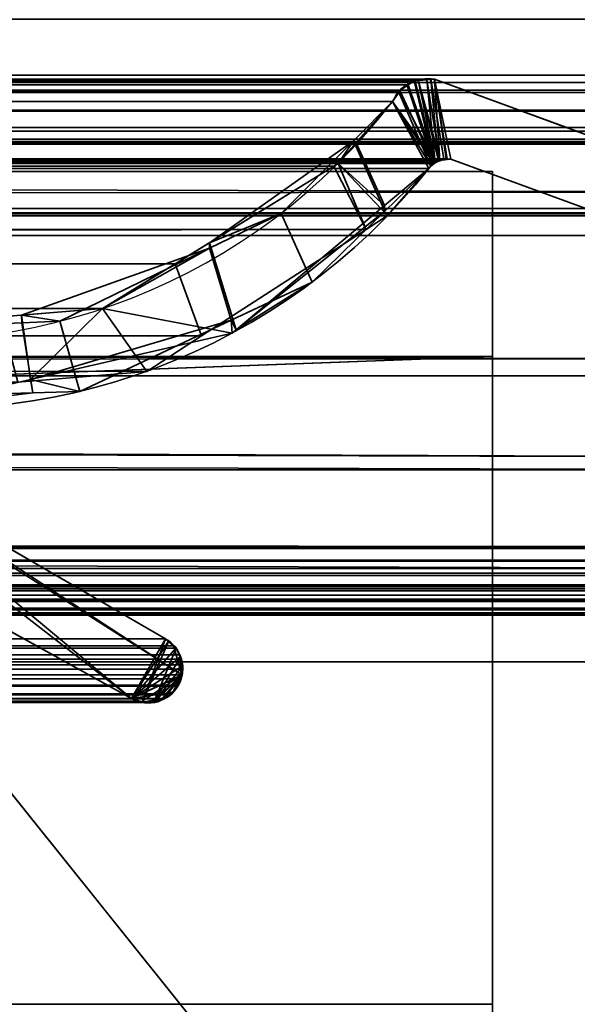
# Model space of a CAD drawing. Header units: millimetres. Extents: x -508 to 6708, y -110 to 248.
# Tile 392 of 656: x 304 to 310, y -9 to 2. Entities that reach past the tile are written whole.
import ezdxf

# ---------------------------------------------------------------- set-up
doc = ezdxf.new("R2010")
doc.units = ezdxf.units.MM
doc.layers.add('151', color=7, linetype='Continuous', true_color=0xffffff)

# ---------------------------------------------------------------- blocks, each defined once
blk = doc.blocks.new('UG_SURFACE_001')
at = {"layer": '151', "color": 252, "linetype": 'Continuous', "lineweight": 35}
for points in [[(507.5, -5.3, 2215.25), (507.5, 229.4, 2215.25), (-507.5, 229.4, 2215.25), (-507.5, -5.3, 2215.25)], [(-357.5, -5.3, 2065.25), (-357.5, 229.4, 2065.25), (357.5, 229.4, 2065.25), (357.5, -5.3, 2065.25)], [(507.5, -5.3, 2215.25), (-507.5, -5.3, 2215.25), (-357.5, -5.3, 2065.25), (357.5, -5.3, 2065.25)]]:
    blk.add_3dface(points, dxfattribs=at)
blk = doc.blocks.new('UG_SURFACE_009')
at = {"layer": '151', "color": 252, "linetype": 'Continuous', "lineweight": 35}
for points in [[(-309, 0, 2), (309, 0, 2), (309, -2), (-309, -2)], [(-309, 0, 2), (-309, 0, 2017), (309, 0, 2017), (309, 0, 2)], [(-309, -26, 2017), (309, -26, 2017), (309, 0, 2017), (-309, 0, 2017)], [(309, 0, 2), (309, 0, 2017), (309, -9, 30.5)], [(309, 0, 2017), (309, -26, 2017), (309, -26), (309, -22.5, 30.5)], [(309, -22.5, 30.5), (309, -9, 30.5), (309, 0, 2017)], [(309, -9, 30.5), (309, -9), (309, -2), (309, 0, 2)], [(-309, -2), (309, -2), (282, -3), (-282, -3)], [(309, -2), (309, -9), (282, -9), (282, -3)], [(282, -9), (309, -9), (309, -9, 30.5), (282, -9, 30.5)], [(282, -9, 30.5), (309, -9, 30.5), (309, -22.5, 30.5), (282, -22.5, 30.5)]]:
    blk.add_3dface(points, dxfattribs=at)
blk = doc.blocks.new('UG_SURFACE_205')
at = {"layer": '151', "color": 252, "linetype": 'Continuous', "lineweight": 35}
for points in [[(-314.5, -22.22, 2021.75), (314.5, -22.22, 2021.75), (314.5, 61.62, 2021.75), (-314.5, 61.62, 2021.75)], [(-313, -22.22, 2020.25), (-313, 61.62, 2020.25), (313, 61.62, 2020.25), (313, -22.22, 2020.25)], [(-368, -5.3, 2075.25), (368, -5.3, 2075.25), (366.5, -5.3, 2073.75), (-366.5, -5.3, 2073.75)], [(-368, -5.3, 2075.25), (-368, -22.22, 2075.25), (368, -22.22, 2075.25), (368, -5.3, 2075.25)], [(-366.5, -5.3, 2073.75), (366.5, -5.3, 2073.75), (366.5, -22.22, 2073.75), (-366.5, -22.22, 2073.75)]]:
    blk.add_3dface(points, dxfattribs=at)
blk = doc.blocks.new('UG_SURFACE_208')
at = {"layer": '151', "color": 7, "linetype": 'Continuous', "lineweight": 35}
for points in [[(-311.205, 1.041, 2018.455), (-311.122, 3.971, 2018.372), (311.122, 3.971, 2018.372), (311.205, 1.041, 2018.455)], [(312.164, -0.224, 2019.414), (-312.175, 1.646, 2019.425), (-312.167, -0.697, 2019.417)], [(312.164, -0.224, 2019.414), (312.175, 1.646, 2019.425), (-312.175, 1.646, 2019.425)], [(-311.201, 0.959, 2018.451), (-311.205, 1.041, 2018.455), (311.205, 1.041, 2018.455)], [(-311.201, 0.959, 2018.451), (311.205, 1.041, 2018.455), (311.201, 0.959, 2018.451)], [(311.201, 0.959, 2018.451), (311.188, 0.878, 2018.438), (-311.188, 0.878, 2018.438), (-311.201, 0.959, 2018.451)], [(-308.373, 0.997, 2015.623), (-310.29, 0.295, 2017.54), (310.29, 0.295, 2017.54), (308.373, 0.997, 2015.623)], [(308.292, 0.99, 2015.542), (-308.292, 0.99, 2015.542), (-308.373, 0.997, 2015.623), (308.373, 0.997, 2015.623)], [(308.166, 0.98, 2015.416), (-308.166, 0.98, 2015.416), (-308.292, 0.99, 2015.542), (308.292, 0.99, 2015.542)], [(-308.155, 0.979, 2015.405), (-308.166, 0.98, 2015.416), (308.166, 0.98, 2015.416)], [(-308.155, 0.979, 2015.405), (308.166, 0.98, 2015.416), (308.155, 0.979, 2015.405)], [(308.155, 0.979, 2015.405), (-308.09, 0.935, 2015.34), (-308.155, 0.979, 2015.405)], [(308.155, 0.979, 2015.405), (308.09, 0.935, 2015.34), (-308.09, 0.935, 2015.34)], [(308.38, 0.097, 2015.63), (308.09, 0.935, 2015.34), (308.155, 0.979, 2015.405), (308.166, 0.98, 2015.416)], [(308.166, 0.98, 2015.416), (308.292, 0.99, 2015.542), (308.38, 0.097, 2015.63)], [(308.292, 0.99, 2015.542), (308.373, 0.997, 2015.623), (308.5, 0.136, 2015.75), (308.432, 0.114, 2015.682)], [(308.432, 0.114, 2015.682), (308.38, 0.097, 2015.63), (308.292, 0.99, 2015.542)], [(308.373, 0.997, 2015.623), (308.551, 0.133, 2015.801), (308.503, 0.136, 2015.753)], [(310.008, -0.401, 2017.258), (308.551, 0.133, 2015.801), (308.373, 0.997, 2015.623), (310.29, 0.295, 2017.54)], [(308.503, 0.136, 2015.753), (308.5, 0.136, 2015.75), (308.373, 0.997, 2015.623)], [(-311.188, 0.878, 2018.438), (311.188, 0.878, 2018.438), (311.179, 0.854, 2018.429)], [(311.179, 0.854, 2018.429), (-311.18, 0.854, 2018.43), (-311.188, 0.878, 2018.438)], [(-311.136, 0.719, 2018.386), (-311.18, 0.854, 2018.43), (311.179, 0.854, 2018.429)], [(-311.136, 0.719, 2018.386), (311.179, 0.854, 2018.429), (311.105, 0.66, 2018.355)], [(-307.998, 0.874, 2015.248), (-308.09, 0.935, 2015.34), (308.09, 0.935, 2015.34)], [(-307.998, 0.874, 2015.248), (308.09, 0.935, 2015.34), (307.998, 0.874, 2015.248)], [(307.998, 0.874, 2015.248), (-307.992, 0.866, 2015.242), (-307.998, 0.874, 2015.248)], [(307.998, 0.874, 2015.248), (307.992, 0.866, 2015.242), (-307.992, 0.866, 2015.242)], [(307.921, 0.757, 2015.171), (-307.921, 0.757, 2015.171), (-307.992, 0.866, 2015.242), (307.992, 0.866, 2015.242)], [(308.38, 0.097, 2015.63), (308.367, 0.085, 2015.617), (307.921, 0.757, 2015.171), (307.992, 0.866, 2015.242)], [(307.992, 0.866, 2015.242), (307.998, 0.874, 2015.248), (308.09, 0.935, 2015.34), (308.38, 0.097, 2015.63)], [(-307.921, 0.757, 2015.171), (307.921, 0.757, 2015.171), (307.332, 0.087, 2014.582)], [(-307.332, 0.087, 2014.582), (-307.921, 0.757, 2015.171), (307.332, 0.087, 2014.582)], [(307.332, 0.087, 2014.582), (307.921, 0.757, 2015.171), (308.314, 0.033, 2015.564), (307.868, -0.476, 2015.118)], [(307.921, 0.757, 2015.171), (308.367, 0.085, 2015.617), (308.314, 0.033, 2015.564)], [(-311.136, 0.719, 2018.386), (311.105, 0.66, 2018.355), (311.096, 0.65, 2018.346)], [(311.096, 0.65, 2018.346), (-311.091, 0.656, 2018.342), (-311.136, 0.719, 2018.386)], [(-310.986, 0.503, 2018.236), (-311.091, 0.656, 2018.342), (311.096, 0.65, 2018.346)], [(-310.942, 0.475, 2018.192), (-310.986, 0.503, 2018.236), (311.096, 0.65, 2018.346)], [(311.096, 0.65, 2018.346), (310.941, 0.473, 2018.191), (-310.942, 0.475, 2018.192)], [(-310.942, 0.475, 2018.192), (310.907, 0.434, 2018.157), (310.747, 0.347, 2017.997)], [(-310.942, 0.475, 2018.192), (310.941, 0.473, 2018.191), (310.907, 0.434, 2018.157)], [(310.747, 0.347, 2017.997), (-310.746, 0.348, 2017.997), (-310.942, 0.475, 2018.192)], [(-310.746, 0.348, 2017.997), (310.747, 0.347, 2017.997), (310.705, 0.323, 2017.955)], [(-310.715, 0.327, 2017.965), (-310.746, 0.348, 2017.997), (310.705, 0.323, 2017.955)], [(-310.715, 0.327, 2017.965), (310.705, 0.323, 2017.955), (310.529, 0.311, 2017.779)], [(310.529, 0.311, 2017.779), (-310.529, 0.313, 2017.779), (-310.715, 0.327, 2017.965)], [(-310.529, 0.313, 2017.779), (310.529, 0.311, 2017.779), (310.29, 0.295, 2017.54)], [(310.29, 0.295, 2017.54), (-310.29, 0.295, 2017.54), (-310.529, 0.313, 2017.779)], [(308.551, 0.133, 2015.801), (310.008, -0.401, 2017.258), (-310.008, -0.401, 2017.258), (-308.551, 0.133, 2015.801)], [(-308.551, 0.133, 2015.801), (-308.504, 0.127, 2015.754), (308.503, 0.136, 2015.753)], [(308.503, 0.136, 2015.753), (308.551, 0.133, 2015.801), (-308.551, 0.133, 2015.801)], [(308.5, 0.136, 2015.75), (-308.504, 0.127, 2015.754), (-308.431, 0.119, 2015.681)], [(308.5, 0.136, 2015.75), (308.503, 0.136, 2015.753), (-308.504, 0.127, 2015.754)], [(-308.431, 0.119, 2015.681), (308.432, 0.114, 2015.682), (308.5, 0.136, 2015.75)], [(308.38, 0.097, 2015.63), (-308.431, 0.119, 2015.681), (-308.417, 0.117, 2015.667)], [(308.38, 0.097, 2015.63), (308.432, 0.114, 2015.682), (-308.431, 0.119, 2015.681)], [(-308.417, 0.117, 2015.667), (308.367, 0.085, 2015.617), (308.38, 0.097, 2015.63)], [(-308.417, 0.117, 2015.667), (-308.368, 0.082, 2015.618), (308.367, 0.085, 2015.617)], [(308.367, 0.085, 2015.617), (-308.368, 0.082, 2015.618), (-308.333, 0.056, 2015.583)], [(-308.333, 0.056, 2015.583), (308.314, 0.033, 2015.564), (308.367, 0.085, 2015.617)], [(-308.333, 0.056, 2015.583), (-308.314, 0.033, 2015.564), (308.314, 0.033, 2015.564)], [(-308.314, 0.033, 2015.564), (-307.603, -0.562, 2014.853), (307.636, -0.627, 2014.886)], [(307.636, -0.627, 2014.886), (307.868, -0.476, 2015.118), (-308.314, 0.033, 2015.564)], [(307.868, -0.476, 2015.118), (308.314, 0.033, 2015.564), (-308.314, 0.033, 2015.564)], [(307.332, 0.087, 2014.582), (307.285, 0.057, 2014.535), (-307.285, 0.057, 2014.535), (-307.332, 0.087, 2014.582)], [(305.574, -0.998, 2012.824), (-305.574, -0.998, 2012.824), (-307.285, 0.057, 2014.535), (307.285, 0.057, 2014.535)], [(307.636, -0.627, 2014.886), (305.858, -1.777, 2013.108), (305.574, -0.998, 2012.824), (307.285, 0.057, 2014.535)], [(307.285, 0.057, 2014.535), (307.332, 0.087, 2014.582), (307.636, -0.627, 2014.886)], [(307.868, -0.476, 2015.118), (307.636, -0.627, 2014.886), (307.332, 0.087, 2014.582)], [(-312.167, -0.697, 2019.417), (312.194, -0.693, 2019.444), (312.164, -0.224, 2019.414)], [(-310.362, -0.479, 2017.612), (310.008, -0.401, 2017.258), (310.362, -0.479, 2017.612)], [(-310.362, -0.479, 2017.612), (-310.008, -0.401, 2017.258), (310.008, -0.401, 2017.258)], [(311.249, -2.025, 2018.499), (-311.282, -2.214, 2018.532), (-311.193, -0.45, 2018.443)], [(311.193, -0.45, 2018.443), (-311.193, -0.45, 2018.443), (-311.188, -0.448, 2018.437), (311.188, -0.448, 2018.437)], [(-311.193, -0.45, 2018.443), (311.193, -0.45, 2018.443), (311.249, -2.025, 2018.499)], [(311.188, -0.448, 2018.437), (-311.188, -0.448, 2018.437), (-311.181, -0.446, 2018.431)], [(-311.181, -0.446, 2018.431), (-311.177, -0.446, 2018.427), (311.177, -0.446, 2018.427), (311.181, -0.446, 2018.431)], [(311.181, -0.446, 2018.431), (311.188, -0.448, 2018.437), (-311.181, -0.446, 2018.431)], [(311.177, -0.446, 2018.427), (-311.177, -0.446, 2018.427), (-311.152, -0.448, 2018.402), (311.152, -0.448, 2018.402)], [(311.152, -0.448, 2018.402), (-311.152, -0.448, 2018.402), (-311.095, -0.452, 2018.345), (311.095, -0.452, 2018.345)], [(311.032, -0.456, 2018.282), (-311.095, -0.452, 2018.345), (-311.032, -0.456, 2018.282)], [(311.032, -0.456, 2018.282), (311.095, -0.452, 2018.345), (-311.095, -0.452, 2018.345)], [(-311.032, -0.456, 2018.282), (-310.479, -0.475, 2017.729), (310.479, -0.475, 2017.729), (311.032, -0.456, 2018.282)], [(310.362, -0.479, 2017.612), (-310.479, -0.475, 2017.729), (-310.362, -0.479, 2017.612)], [(310.362, -0.479, 2017.612), (310.479, -0.475, 2017.729), (-310.479, -0.475, 2017.729)], [(307.636, -0.627, 2014.886), (-307.603, -0.562, 2014.853), (-306.187, -1.749, 2013.437)], [(307.636, -0.627, 2014.886), (-306.187, -1.749, 2013.437), (-305.887, -1.818, 2013.137)], [(-305.887, -1.818, 2013.137), (305.858, -1.777, 2013.108), (307.636, -0.627, 2014.886)], [(312.348, -3.085, 2019.598), (312.194, -0.693, 2019.444), (-312.167, -0.697, 2019.417)], [(312.348, -3.085, 2019.598), (-312.167, -0.697, 2019.417), (-312.165, -1.426, 2019.415)], [(-304.789, -1.483, 2012.039), (-305.574, -0.998, 2012.824), (305.574, -0.998, 2012.824)], [(-304.789, -1.483, 2012.039), (305.574, -0.998, 2012.824), (304.789, -1.483, 2012.039)], [(305.858, -1.777, 2013.108), (305.265, -2.161, 2012.515), (304.789, -1.483, 2012.039), (305.574, -0.998, 2012.824)], [(298.594, -1.069, 2005.844), (300.71, -2.296, 2007.96), (305.101, -5.697, 2012.351), (297.724, -1.597, 2004.974)], [(-312.165, -1.426, 2019.415), (-312.375, -3.193, 2019.625), (312.401, -3.223, 2019.651)], [(-312.165, -1.426, 2019.415), (312.401, -3.223, 2019.651), (312.348, -3.085, 2019.598)], [(304.789, -1.483, 2012.039), (303.686, -1.571, 2010.936), (-303.686, -1.571, 2010.936), (-304.789, -1.483, 2012.039)], [(303.686, -1.571, 2010.936), (304.789, -1.483, 2012.039), (305.265, -2.161, 2012.515), (303.872, -2.277, 2011.122)], [(297.724, -1.597, 2004.974), (305.101, -5.697, 2012.351), (-305.101, -5.697, 2012.351), (-297.724, -1.597, 2004.974)], [(305.265, -2.161, 2012.515), (305.858, -1.777, 2013.108), (-305.887, -1.818, 2013.137)], [(303.872, -2.277, 2011.122), (305.265, -2.161, 2012.515), (-305.887, -1.818, 2013.137)], [(311.249, -2.025, 2018.499), (311.29, -2.208, 2018.54), (-311.282, -2.214, 2018.532)], [(-311.286, -2.283, 2018.536), (311.29, -2.208, 2018.54), (311.755, -4.289, 2019.005)], [(-311.286, -2.283, 2018.536), (-311.282, -2.214, 2018.532), (311.29, -2.208, 2018.54)], [(311.755, -4.289, 2019.005), (-311.824, -4.466, 2019.073), (-311.286, -2.283, 2018.536)], [(305.644, -5.44, 2012.894), (300.71, -2.296, 2007.96), (301.683, -2.859, 2008.933)], [(305.101, -5.697, 2012.351), (300.71, -2.296, 2007.96), (305.644, -5.44, 2012.894)], [(305.468, -5.049, 2012.718), (301.683, -2.859, 2008.933), (-301.683, -2.859, 2008.933), (-305.468, -5.049, 2012.718)], [(301.683, -2.859, 2008.933), (305.468, -5.049, 2012.718), (305.556, -5.128, 2012.806), (305.644, -5.44, 2012.894)], [(-312.39, -3.231, 2019.64), (-312.718, -4.057, 2019.968), (312.718, -4.057, 2019.968)], [(-312.375, -3.193, 2019.625), (-312.39, -3.231, 2019.64), (312.401, -3.223, 2019.651)], [(312.718, -4.057, 2019.968), (312.401, -3.223, 2019.651), (-312.39, -3.231, 2019.64)], [(312.77, -4.201, 2020.02), (312.725, -4.074, 2019.975), (-312.725, -4.074, 2019.975), (-312.77, -4.201, 2020.02)], [(312.718, -4.057, 2019.968), (-312.718, -4.057, 2019.968), (-312.725, -4.074, 2019.975), (312.725, -4.074, 2019.975)], [(312.77, -4.211, 2020.02), (-312.77, -4.211, 2020.02), (-312.776, -4.343, 2020.026)], [(312.776, -4.343, 2020.026), (312.77, -4.211, 2020.02), (-312.776, -4.343, 2020.026)], [(-312.77, -4.201, 2020.02), (312.77, -4.211, 2020.02), (312.77, -4.201, 2020.02)], [(-312.77, -4.201, 2020.02), (-312.77, -4.211, 2020.02), (312.77, -4.211, 2020.02)], [(-312.776, -4.343, 2020.026), (-312.77, -4.366, 2020.02), (312.77, -4.366, 2020.02), (312.776, -4.343, 2020.026)], [(311.755, -4.289, 2019.005), (311.818, -4.469, 2019.068), (-311.824, -4.466, 2019.073)], [(312.77, -4.366, 2020.02), (-312.77, -4.366, 2020.02), (-312.739, -4.488, 2019.989)], [(312.739, -4.488, 2019.989), (312.77, -4.366, 2020.02), (-312.739, -4.488, 2019.989)], [(-311.84, -4.532, 2019.09), (-311.824, -4.466, 2019.073), (311.818, -4.469, 2019.068)], [(-312.739, -4.488, 2019.989), (-312.725, -4.511, 2019.975), (312.725, -4.511, 2019.975), (312.739, -4.488, 2019.989)], [(312.657, -4.621, 2019.907), (-312.725, -4.511, 2019.975), (-312.657, -4.621, 2019.907)], [(312.657, -4.621, 2019.907), (312.725, -4.511, 2019.975), (-312.725, -4.511, 2019.975)], [(-311.87, -4.58, 2019.12), (311.84, -4.532, 2019.09), (311.87, -4.58, 2019.12)], [(-311.87, -4.58, 2019.12), (-311.84, -4.532, 2019.09), (311.84, -4.532, 2019.09)], [(311.818, -4.469, 2019.068), (311.84, -4.532, 2019.09), (-311.84, -4.532, 2019.09)], [(-312.657, -4.621, 2019.907), (-312.641, -4.633, 2019.891), (312.641, -4.633, 2019.891), (312.657, -4.621, 2019.907)], [(312.641, -4.633, 2019.891), (-312.641, -4.633, 2019.891), (-312.517, -4.733, 2019.767), (312.517, -4.733, 2019.767)], [(-312.015, -4.718, 2019.265), (311.941, -4.648, 2019.191), (312.015, -4.718, 2019.265)], [(-312.015, -4.718, 2019.265), (-311.941, -4.648, 2019.191), (311.941, -4.648, 2019.191)], [(311.87, -4.58, 2019.12), (-311.941, -4.648, 2019.191), (-311.87, -4.58, 2019.12)], [(311.87, -4.58, 2019.12), (311.941, -4.648, 2019.191), (-311.941, -4.648, 2019.191)], [(312.517, -4.733, 2019.767), (-312.517, -4.733, 2019.767), (-312.5, -4.737, 2019.75), (312.5, -4.737, 2019.75)], [(312.5, -4.737, 2019.75), (-312.5, -4.737, 2019.75), (-312.36, -4.771, 2019.61), (312.36, -4.771, 2019.61)], [(312.268, -4.794, 2019.518), (-312.36, -4.771, 2019.61), (-312.268, -4.794, 2019.518)], [(312.268, -4.794, 2019.518), (312.36, -4.771, 2019.61), (-312.36, -4.771, 2019.61)], [(-312.268, -4.794, 2019.518), (-312.207, -4.776, 2019.457), (312.207, -4.776, 2019.457), (312.268, -4.794, 2019.518)], [(312.207, -4.776, 2019.457), (-312.207, -4.776, 2019.457), (-312.061, -4.732, 2019.31), (312.061, -4.732, 2019.31)], [(312.015, -4.718, 2019.265), (-312.061, -4.732, 2019.31), (-312.015, -4.718, 2019.265)], [(312.015, -4.718, 2019.265), (312.061, -4.732, 2019.31), (-312.061, -4.732, 2019.31)], [(305.468, -5.049, 2012.718), (-305.468, -5.049, 2012.718), (-305.556, -5.128, 2012.806), (305.556, -5.128, 2012.806)], [(-305.618, -5.224, 2012.868), (305.618, -5.224, 2012.868), (305.583, -5.152, 2012.833)], [(-305.583, -5.152, 2012.833), (-305.618, -5.224, 2012.868), (305.583, -5.152, 2012.833)], [(305.583, -5.152, 2012.833), (305.556, -5.128, 2012.806), (-305.556, -5.128, 2012.806), (-305.583, -5.152, 2012.833)], [(305.644, -5.44, 2012.894), (305.556, -5.128, 2012.806), (305.583, -5.152, 2012.833), (305.618, -5.224, 2012.868)], [(-305.641, -5.272, 2012.891), (-305.649, -5.331, 2012.899), (305.649, -5.331, 2012.899)], [(305.641, -5.272, 2012.891), (305.618, -5.224, 2012.868), (-305.618, -5.224, 2012.868), (-305.641, -5.272, 2012.891)], [(-305.641, -5.272, 2012.891), (305.649, -5.331, 2012.899), (305.641, -5.272, 2012.891)], [(305.644, -5.44, 2012.894), (305.618, -5.224, 2012.868), (305.641, -5.272, 2012.891), (305.649, -5.331, 2012.899)], [(305.649, -5.331, 2012.899), (-305.649, -5.331, 2012.899), (-305.655, -5.377, 2012.905)], [(305.655, -5.377, 2012.905), (305.649, -5.331, 2012.899), (-305.655, -5.377, 2012.905)], [(-305.655, -5.377, 2012.905), (-305.644, -5.44, 2012.894), (305.644, -5.44, 2012.894), (305.655, -5.377, 2012.905)], [(305.649, -5.331, 2012.899), (305.655, -5.377, 2012.905), (305.644, -5.44, 2012.894)], [(305.637, -5.484, 2012.887), (-305.644, -5.44, 2012.894), (-305.637, -5.484, 2012.887)], [(305.637, -5.484, 2012.887), (305.644, -5.44, 2012.894), (-305.644, -5.44, 2012.894)], [(-305.637, -5.484, 2012.887), (-305.608, -5.552, 2012.858), (305.608, -5.552, 2012.858), (305.637, -5.484, 2012.887)], [(305.644, -5.44, 2012.894), (305.212, -5.727, 2012.462), (305.159, -5.724, 2012.409), (305.101, -5.697, 2012.351)], [(305.644, -5.44, 2012.894), (305.324, -5.735, 2012.574), (305.212, -5.727, 2012.462)], [(305.431, -5.7, 2012.681), (305.354, -5.737, 2012.604), (305.324, -5.735, 2012.574), (305.644, -5.44, 2012.894)], [(305.431, -5.7, 2012.681), (305.644, -5.44, 2012.894), (305.6, -5.562, 2012.85), (305.531, -5.646, 2012.781)], [(305.644, -5.44, 2012.894), (305.637, -5.484, 2012.887), (305.608, -5.552, 2012.858), (305.6, -5.562, 2012.85)], [(305.608, -5.552, 2012.858), (-305.608, -5.552, 2012.858), (-305.6, -5.562, 2012.85), (305.6, -5.562, 2012.85)], [(305.6, -5.562, 2012.85), (-305.6, -5.562, 2012.85), (-305.531, -5.646, 2012.781), (305.531, -5.646, 2012.781)], [(305.522, -5.657, 2012.772), (-305.531, -5.646, 2012.781), (-305.522, -5.657, 2012.772)], [(305.522, -5.657, 2012.772), (305.531, -5.646, 2012.781), (-305.531, -5.646, 2012.781)], [(-305.522, -5.657, 2012.772), (-305.431, -5.7, 2012.681), (305.431, -5.7, 2012.681), (305.522, -5.657, 2012.772)], [(305.431, -5.7, 2012.681), (-305.431, -5.7, 2012.681), (-305.354, -5.737, 2012.604)], [(305.354, -5.737, 2012.604), (305.431, -5.7, 2012.681), (-305.354, -5.737, 2012.604)], [(-305.354, -5.737, 2012.604), (-305.324, -5.735, 2012.574), (305.324, -5.735, 2012.574), (305.354, -5.737, 2012.604)], [(305.324, -5.735, 2012.574), (-305.324, -5.735, 2012.574), (-305.212, -5.727, 2012.462), (305.212, -5.727, 2012.462)], [(305.159, -5.724, 2012.409), (-305.212, -5.727, 2012.462), (-305.159, -5.724, 2012.409)], [(305.159, -5.724, 2012.409), (305.212, -5.727, 2012.462), (-305.212, -5.727, 2012.462)], [(-305.159, -5.724, 2012.409), (305.101, -5.697, 2012.351), (305.159, -5.724, 2012.409)], [(-305.159, -5.724, 2012.409), (-305.101, -5.697, 2012.351), (305.101, -5.697, 2012.351)], [(305.531, -5.646, 2012.781), (305.522, -5.657, 2012.772), (305.431, -5.7, 2012.681)]]:
    blk.add_3dface(points, dxfattribs=at)
blk = doc.blocks.new('UG_SURFACE_209')
at = {"layer": '151', "color": 7, "linetype": 'Continuous', "lineweight": 35}
for points in [[(308.078, 0.931, -7.75), (308.161, 0.981, -7.75), (308.197, 0.986, -7.75), (308.385, 0.101, -7.75)], [(308.161, 0.981, -7.75), (308.078, 0.931, -7.75), (308.078, 0.927, 2015.328)], [(308.078, 0.927, 2015.328), (308.155, 0.979, 2015.405), (308.161, 0.981, -7.75)], [(308.155, 0.979, 2015.405), (308.078, 0.927, 2015.328), (308.366, 0.081, 2015.616)], [(308.155, 0.979, 2015.405), (308.197, 0.986, -7.75), (308.161, 0.981, -7.75)], [(308.155, 0.979, 2015.405), (308.197, 0.982, 2015.447), (308.197, 0.986, -7.75)], [(308.366, 0.081, 2015.616), (308.417, 0.117, 2015.667), (308.197, 0.982, 2015.447), (308.155, 0.979, 2015.405)], [(308.197, 0.986, -7.75), (308.329, 1.003, -7.75), (308.476, 0.134, -7.75), (308.434, 0.119, -7.75)], [(308.329, 1.003, -7.75), (308.197, 0.986, -7.75), (308.197, 0.982, 2015.447)], [(308.197, 0.982, 2015.447), (308.336, 0.994, 2015.586), (308.329, 1.003, -7.75)], [(308.336, 0.994, 2015.586), (308.197, 0.982, 2015.447), (308.417, 0.117, 2015.667)], [(308.434, 0.119, -7.75), (308.385, 0.101, -7.75), (308.197, 0.986, -7.75)], [(308.476, 0.134, -7.75), (308.329, 1.003, -7.75), (308.335, 1.002, -7.75)], [(308.336, 0.994, 2015.586), (308.335, 1.002, -7.75), (308.329, 1.003, -7.75)], [(308.51, 0.133, -7.75), (308.476, 0.134, -7.75), (308.335, 1.002, -7.75), (308.373, 0.997, -7.75)], [(308.373, 0.997, -7.75), (308.335, 1.002, -7.75), (308.336, 0.994, 2015.586)], [(308.417, 0.117, 2015.667), (308.432, 0.119, 2015.682), (308.373, 0.997, 2015.623), (308.336, 0.994, 2015.586)], [(308.336, 0.994, 2015.586), (308.373, 0.997, 2015.623), (308.373, 0.997, -7.75)], [(308.373, 0.997, -7.75), (308.551, 0.133, -7.75), (308.51, 0.133, -7.75)], [(308.373, 0.997, -7.75), (310.29, 0.295, -7.75), (310.008, -0.401, -7.75), (308.551, 0.133, -7.75)], [(310.29, 0.295, 2017.54), (308.373, 0.997, 2015.623), (308.551, 0.133, 2015.801), (310.008, -0.401, 2017.258)], [(308.373, 0.997, 2015.623), (308.432, 0.119, 2015.682), (308.51, 0.128, 2015.76)], [(308.51, 0.128, 2015.76), (308.551, 0.133, 2015.801), (308.373, 0.997, 2015.623)], [(308.373, 0.997, 2015.623), (310.29, 0.295, 2017.54), (310.29, 0.295, -7.75), (308.373, 0.997, -7.75)], [(308.333, 0.056, 2015.583), (307.987, 0.858, 2015.237), (307.921, 0.757, 2015.171)], [(307.921, 0.757, 2015.171), (307.987, 0.858, 2015.237), (307.991, 0.856, -7.75)], [(307.921, 0.757, -7.75), (307.991, 0.856, -7.75), (308.385, 0.101, -7.75)], [(307.991, 0.856, -7.75), (307.921, 0.757, -7.75), (307.921, 0.757, 2015.171)], [(308.019, 0.896, -7.75), (307.991, 0.856, -7.75), (307.987, 0.858, 2015.237)], [(307.987, 0.858, 2015.237), (307.998, 0.874, 2015.248), (308.019, 0.896, -7.75)], [(307.998, 0.874, 2015.248), (307.987, 0.858, 2015.237), (308.333, 0.056, 2015.583), (308.366, 0.081, 2015.616)], [(308.385, 0.101, -7.75), (307.991, 0.856, -7.75), (308.019, 0.896, -7.75), (308.078, 0.931, -7.75)], [(307.998, 0.874, 2015.248), (308.078, 0.931, -7.75), (308.019, 0.896, -7.75)], [(307.998, 0.874, 2015.248), (308.078, 0.927, 2015.328), (308.078, 0.931, -7.75)], [(308.366, 0.081, 2015.616), (308.078, 0.927, 2015.328), (307.998, 0.874, 2015.248)], [(307.498, 0.332, -7.75), (307.921, 0.757, -7.75), (308.314, 0.033, -7.75), (307.839, -0.43, -7.75)], [(307.921, 0.757, -7.75), (307.498, 0.332, -7.75), (307.527, 0.308, 2014.777)], [(307.921, 0.757, 2015.171), (307.527, 0.308, 2014.777), (307.834, -0.369, 2015.084), (308.314, 0.033, 2015.564)], [(307.527, 0.308, 2014.777), (307.921, 0.757, 2015.171), (307.921, 0.757, -7.75)], [(307.921, 0.757, -7.75), (308.385, 0.101, -7.75), (308.367, 0.083, -7.75)], [(308.367, 0.083, -7.75), (308.314, 0.033, -7.75), (307.921, 0.757, -7.75)], [(308.314, 0.033, 2015.564), (308.333, 0.056, 2015.583), (307.921, 0.757, 2015.171)], [(307.498, 0.332, -7.75), (306.717, -0.453, -7.75), (305.943, -0.771, 2013.193)], [(305.943, -0.771, 2013.193), (307.332, 0.087, 2014.582), (307.498, 0.332, -7.75)], [(307.839, -0.43, -7.75), (307.052, -1.196, -7.75), (306.717, -0.453, -7.75), (307.498, 0.332, -7.75)], [(307.332, 0.087, 2014.582), (307.527, 0.308, 2014.777), (307.498, 0.332, -7.75)], [(307.527, 0.308, 2014.777), (307.332, 0.087, 2014.582), (307.834, -0.369, 2015.084)], [(308.417, 0.117, 2015.667), (308.366, 0.081, 2015.616), (308.367, 0.083, -7.75)], [(308.417, 0.117, 2015.667), (308.367, 0.083, -7.75), (308.385, 0.101, -7.75)], [(308.417, 0.117, 2015.667), (308.385, 0.101, -7.75), (308.434, 0.119, -7.75)], [(308.434, 0.119, -7.75), (308.432, 0.119, 2015.682), (308.417, 0.117, 2015.667)], [(308.476, 0.134, -7.75), (308.51, 0.128, 2015.76), (308.432, 0.119, 2015.682)], [(308.432, 0.119, 2015.682), (308.434, 0.119, -7.75), (308.476, 0.134, -7.75)], [(308.476, 0.134, -7.75), (308.51, 0.133, -7.75), (308.51, 0.128, 2015.76)], [(308.551, 0.133, -7.75), (308.551, 0.133, 2015.801), (308.51, 0.128, 2015.76)], [(308.51, 0.128, 2015.76), (308.51, 0.133, -7.75), (308.551, 0.133, -7.75)], [(308.551, 0.133, -7.75), (310.008, -0.401, -7.75), (310.008, -0.401, 2017.258), (308.551, 0.133, 2015.801)], [(306.23, -1.713, 2013.48), (307.834, -0.369, 2015.084), (307.332, 0.087, 2014.582), (305.943, -0.771, 2013.193)], [(308.314, 0.033, -7.75), (308.314, 0.033, 2015.564), (307.834, -0.369, 2015.084)], [(307.834, -0.369, 2015.084), (307.839, -0.43, -7.75), (308.314, 0.033, -7.75)], [(308.333, 0.056, 2015.583), (308.314, 0.033, -7.75), (308.367, 0.083, -7.75)], [(308.333, 0.056, 2015.583), (308.314, 0.033, 2015.564), (308.314, 0.033, -7.75)], [(308.367, 0.083, -7.75), (308.366, 0.081, 2015.616), (308.333, 0.056, 2015.583)], [(307.839, -0.43, -7.75), (307.834, -0.369, 2015.084), (306.23, -1.713, 2013.48)], [(305.942, -0.831, -7.75), (306.717, -0.453, -7.75), (307.052, -1.196, -7.75), (306.179, -1.607, -7.75)], [(306.717, -0.453, -7.75), (305.942, -0.831, -7.75), (305.943, -0.771, 2013.193)], [(306.23, -1.713, 2013.48), (307.052, -1.196, -7.75), (307.839, -0.43, -7.75)], [(305.942, -0.831, -7.75), (304.327, -1.619, -7.75), (303.914, -1.552, 2011.164)], [(303.914, -1.552, 2011.164), (304.789, -1.483, 2012.039), (305.942, -0.831, -7.75)], [(306.179, -1.607, -7.75), (304.544, -2.377, -7.75), (304.327, -1.619, -7.75), (305.942, -0.831, -7.75)], [(306.187, -1.749, 2013.437), (306.23, -1.713, 2013.48), (305.943, -0.771, 2013.193), (304.789, -1.483, 2012.039)], [(304.789, -1.483, 2012.039), (305.943, -0.771, 2013.193), (305.942, -0.831, -7.75)], [(298.594, -1.069, -7.75), (300.71, -2.296, -7.75), (305.101, -5.697, -7.75), (297.724, -1.597, -7.75)], [(297.724, -1.597, 2004.974), (305.101, -5.697, 2012.351), (300.71, -2.296, 2007.96), (298.594, -1.069, 2005.844)], [(306.23, -1.713, 2013.48), (306.179, -1.607, -7.75), (307.052, -1.196, -7.75)], [(304.01, -2.248, 2011.26), (304.789, -1.483, 2012.039), (303.914, -1.552, 2011.164)], [(304.789, -1.483, 2012.039), (304.01, -2.248, 2011.26), (306.187, -1.749, 2013.437)], [(302.642, -2.562, 2009.892), (304.01, -2.248, 2011.26), (303.914, -1.552, 2011.164), (301.612, -1.736, 2008.862)], [(301.612, -1.736, 2008.862), (303.914, -1.552, 2011.164), (303.917, -1.637, -7.75)], [(304.327, -1.619, -7.75), (303.917, -1.637, -7.75), (303.914, -1.552, 2011.164)], [(297.724, -1.597, -7.75), (305.101, -5.697, -7.75), (305.101, -5.697, 2012.351), (297.724, -1.597, 2004.974)], [(304.034, -2.392, -7.75), (301.714, -2.458, -7.75), (301.612, -1.736, -7.75), (303.917, -1.637, -7.75)], [(303.917, -1.637, -7.75), (301.612, -1.736, -7.75), (301.612, -1.736, 2008.862)], [(303.917, -1.637, -7.75), (304.327, -1.619, -7.75), (304.544, -2.377, -7.75), (304.034, -2.392, -7.75)], [(306.179, -1.607, -7.75), (306.187, -1.749, 2013.437), (304.01, -2.248, 2011.26)], [(304.01, -2.248, 2011.26), (304.544, -2.377, -7.75), (306.179, -1.607, -7.75)], [(306.179, -1.607, -7.75), (306.23, -1.713, 2013.48), (306.187, -1.749, 2013.437)], [(305.101, -5.697, -7.75), (300.71, -2.296, -7.75), (301.683, -2.859, -7.75)], [(300.71, -2.296, 2007.96), (305.101, -5.697, 2012.351), (301.682, -2.858, 2008.932)], [(304.034, -2.392, -7.75), (304.01, -2.248, 2011.26), (302.642, -2.562, 2009.892)], [(304.01, -2.248, 2011.26), (304.034, -2.392, -7.75), (304.544, -2.377, -7.75)], [(304.034, -2.392, -7.75), (302.642, -2.562, 2009.892), (301.714, -2.458, 2008.964)], [(301.714, -2.458, 2008.964), (301.714, -2.458, -7.75), (304.034, -2.392, -7.75)], [(301.683, -2.859, 2008.933), (301.682, -2.858, 2008.932), (305.101, -5.697, 2012.351)], [(305.468, -5.049, -7.75), (301.683, -2.859, -7.75), (301.683, -2.859, 2008.933), (305.468, -5.049, 2012.718)], [(301.683, -2.859, -7.75), (305.468, -5.049, -7.75), (305.5, -5.076, -7.75), (305.101, -5.697, -7.75)], [(305.468, -5.049, 2012.718), (301.683, -2.859, 2008.933), (305.101, -5.697, 2012.351)], [(305.101, -5.697, 2012.351), (305.159, -5.724, 2012.409), (305.22, -5.728, 2012.47), (305.468, -5.049, 2012.718)], [(305.101, -5.697, -7.75), (305.5, -5.076, -7.75), (305.571, -5.136, -7.75), (305.579, -5.152, -7.75)], [(305.22, -5.728, 2012.47), (305.501, -5.078, 2012.751), (305.468, -5.049, 2012.718)], [(305.22, -5.728, 2012.47), (305.341, -5.736, 2012.591), (305.582, -5.151, 2012.832), (305.501, -5.078, 2012.751)], [(305.5, -5.076, -7.75), (305.468, -5.049, -7.75), (305.468, -5.049, 2012.718)], [(305.468, -5.049, 2012.718), (305.501, -5.078, 2012.751), (305.5, -5.076, -7.75)], [(305.571, -5.136, -7.75), (305.5, -5.076, -7.75), (305.501, -5.078, 2012.751)], [(305.501, -5.078, 2012.751), (305.582, -5.151, 2012.832), (305.571, -5.136, -7.75)], [(305.579, -5.152, -7.75), (305.628, -5.246, -7.75), (305.101, -5.697, -7.75)], [(305.629, -5.247, 2012.879), (305.583, -5.152, 2012.833), (305.582, -5.151, 2012.832), (305.341, -5.736, 2012.591)], [(305.582, -5.151, 2012.832), (305.579, -5.152, -7.75), (305.571, -5.136, -7.75)], [(305.628, -5.246, -7.75), (305.579, -5.152, -7.75), (305.582, -5.151, 2012.832)], [(305.582, -5.151, 2012.832), (305.583, -5.152, 2012.833), (305.628, -5.246, -7.75)], [(305.583, -5.152, 2012.833), (305.629, -5.247, 2012.879), (305.628, -5.246, -7.75)], [(305.101, -5.697, -7.75), (305.628, -5.246, -7.75), (305.641, -5.272, -7.75), (305.648, -5.345, -7.75)], [(305.651, -5.346, 2012.901), (305.641, -5.272, 2012.891), (305.629, -5.247, 2012.879), (305.341, -5.736, 2012.591)], [(305.641, -5.272, -7.75), (305.628, -5.246, -7.75), (305.629, -5.247, 2012.879)], [(305.629, -5.247, 2012.879), (305.641, -5.272, 2012.891), (305.641, -5.272, -7.75)], [(305.648, -5.345, -7.75), (305.641, -5.272, -7.75), (305.641, -5.272, 2012.891)], [(305.641, -5.272, 2012.891), (305.651, -5.346, 2012.901), (305.648, -5.345, -7.75)], [(305.648, -5.345, -7.75), (305.653, -5.406, -7.75), (305.641, -5.446, -7.75), (305.101, -5.697, -7.75)], [(305.341, -5.736, 2012.591), (305.643, -5.446, 2012.893), (305.655, -5.377, 2012.905), (305.651, -5.346, 2012.901)], [(305.643, -5.446, 2012.893), (305.641, -5.446, -7.75), (305.653, -5.406, -7.75)], [(305.653, -5.406, -7.75), (305.655, -5.377, 2012.905), (305.643, -5.446, 2012.893)], [(305.653, -5.406, -7.75), (305.648, -5.345, -7.75), (305.651, -5.346, 2012.901)], [(305.651, -5.346, 2012.901), (305.655, -5.377, 2012.905), (305.653, -5.406, -7.75)], [(305.101, -5.697, -7.75), (305.641, -5.446, -7.75), (305.608, -5.552, -7.75), (305.546, -5.627, -7.75)], [(305.643, -5.446, 2012.893), (305.341, -5.736, 2012.591), (305.354, -5.737, 2012.604), (305.458, -5.687, 2012.708)], [(305.643, -5.446, 2012.893), (305.458, -5.687, 2012.708), (305.547, -5.626, 2012.797)], [(305.547, -5.626, 2012.797), (305.608, -5.552, 2012.858), (305.637, -5.484, 2012.887), (305.643, -5.446, 2012.893)], [(305.641, -5.446, -7.75), (305.637, -5.484, 2012.887), (305.608, -5.552, 2012.858)], [(305.608, -5.552, 2012.858), (305.608, -5.552, -7.75), (305.641, -5.446, -7.75)], [(305.641, -5.446, -7.75), (305.643, -5.446, 2012.893), (305.637, -5.484, 2012.887)], [(305.546, -5.627, -7.75), (305.519, -5.659, -7.75), (305.457, -5.692, -7.75), (305.101, -5.697, -7.75)], [(305.458, -5.687, 2012.708), (305.522, -5.657, 2012.772), (305.547, -5.626, 2012.797)], [(305.522, -5.657, 2012.772), (305.519, -5.659, -7.75), (305.546, -5.627, -7.75)], [(305.546, -5.627, -7.75), (305.547, -5.626, 2012.797), (305.522, -5.657, 2012.772)], [(305.547, -5.626, 2012.797), (305.546, -5.627, -7.75), (305.608, -5.552, -7.75)], [(305.608, -5.552, -7.75), (305.608, -5.552, 2012.858), (305.547, -5.626, 2012.797)], [(305.221, -5.735, -7.75), (305.101, -5.697, -7.75), (305.457, -5.692, -7.75)], [(305.159, -5.724, 2012.409), (305.101, -5.697, -7.75), (305.221, -5.735, -7.75)], [(305.159, -5.724, 2012.409), (305.101, -5.697, 2012.351), (305.101, -5.697, -7.75)], [(305.221, -5.735, -7.75), (305.22, -5.728, 2012.47), (305.159, -5.724, 2012.409)], [(305.341, -5.734, -7.75), (305.341, -5.736, 2012.591), (305.22, -5.728, 2012.47)], [(305.22, -5.728, 2012.47), (305.221, -5.735, -7.75), (305.248, -5.743, -7.75)], [(305.22, -5.728, 2012.47), (305.248, -5.743, -7.75), (305.341, -5.734, -7.75)], [(305.341, -5.734, -7.75), (305.248, -5.743, -7.75), (305.221, -5.735, -7.75), (305.457, -5.692, -7.75)], [(305.457, -5.692, -7.75), (305.384, -5.73, -7.75), (305.341, -5.734, -7.75)], [(305.384, -5.73, -7.75), (305.354, -5.737, 2012.604), (305.341, -5.736, 2012.591)], [(305.341, -5.736, 2012.591), (305.341, -5.734, -7.75), (305.384, -5.73, -7.75)], [(305.457, -5.692, -7.75), (305.458, -5.687, 2012.708), (305.354, -5.737, 2012.604)], [(305.354, -5.737, 2012.604), (305.384, -5.73, -7.75), (305.457, -5.692, -7.75)], [(305.458, -5.687, 2012.708), (305.457, -5.692, -7.75), (305.519, -5.659, -7.75)], [(305.519, -5.659, -7.75), (305.522, -5.657, 2012.772), (305.458, -5.687, 2012.708)]]:
    blk.add_3dface(points, dxfattribs=at)
blk = doc.blocks.new('UG_SURFACE_214')
at = {"layer": '151', "color": 252, "linetype": 'Continuous', "lineweight": 35}
for points in [[(-296, 3.014, -6.75), (-312, 3.014, -6.75), (-312, -16.953, -6.75), (312, -16.953, -6.75)], [(296, 3.014, -7.75), (312, 3.014, -7.75), (312, -16.953, -7.75), (-312, -16.953, -7.75)], [(296, 3.014, -6.75), (-296, 3.014, -6.75), (312, -16.953, -6.75)], [(312, -16.953, -6.75), (312, 3.014, -6.75), (296, 3.014, -6.75)]]:
    blk.add_3dface(points, dxfattribs=at)

msp = doc.modelspace()

# ---------------------------------------------------------------- linework, layer by layer
at = {"layer": '151', "color": 253, "linetype": 'Continuous', "lineweight": -3}
for p, q in [((-311.205, 1.041, 2018.455), (311.205, 1.041, 2018.455)), ((-308.373, 0.997, 2015.623), (308.373, 0.997, 2015.623)), ((308.373, 0.997, -7.75), (310.29, 0.295, -7.75)), ((310.29, 0.295, 2017.54), (308.373, 0.997, 2015.623)), ((310.29, 0.295, 2017.54), (308.373, 0.997, 2015.623)), ((308.373, 0.997, 2015.623), (308.373, 0.997, -7.75)), ((-311.188, 0.878, 2018.438), (311.188, 0.878, 2018.438)), ((-307.921, 0.757, 2015.171), (307.921, 0.757, 2015.171)), ((307.921, 0.757, 2015.171), (307.921, 0.757, -7.75)), ((-310.29, 0.295, 2017.54), (310.29, 0.295, 2017.54)), ((308.551, 0.133, 2015.801), (-308.551, 0.133, 2015.801)), ((308.551, 0.133, -7.75), (310.008, -0.401, -7.75)), ((308.551, 0.133, 2015.801), (310.008, -0.401, 2017.258)), ((308.551, 0.133, -7.75), (308.551, 0.133, 2015.801)), ((308.551, 0.133, 2015.801), (310.008, -0.401, 2017.258)), ((308.314, 0.033, 2015.564), (-308.314, 0.033, 2015.564)), ((308.314, 0.033, -7.75), (308.314, 0.033, 2015.564)), ((309, 0, 2), (309, -2)), ((-309, 0, 2017), (309, 0, 2017)), ((-309, 0, 2), (309, 0, 2)), ((309, 0, 2017), (309, -26, 2017)), ((309, 0, 2017), (309, 0, 2)), ((310.008, -0.401, 2017.258), (-310.008, -0.401, 2017.258)), ((311.193, -0.45, 2018.443), (-311.193, -0.45, 2018.443)), ((297.724, -1.597, -7.75), (305.101, -5.697, -7.75)), ((305.101, -5.697, 2012.351), (297.724, -1.597, 2004.974)), ((297.724, -1.597, 2004.974), (305.101, -5.697, 2012.351)), ((-309, -2), (309, -2)), ((309, -2), (309, -9)), ((305.468, -5.049, 2012.718), (301.682, -2.859, 2008.932)), ((305.468, -5.049, 2012.718), (301.682, -2.859, 2008.932)), ((305.468, -5.049, -7.75), (301.682, -2.859, -7.75)), ((312.718, -4.057, 2019.968), (-312.718, -4.057, 2019.968)), ((311.84, -4.532, 2019.09), (-311.84, -4.532, 2019.09)), ((312.517, -4.733, 2019.767), (-312.517, -4.733, 2019.767)), ((305.468, -5.049, 2012.718), (-305.468, -5.049, 2012.718)), ((305.468, -5.049, -7.75), (305.468, -5.049, 2012.718)), ((-507.5, -5.3, 2215.25), (507.5, -5.3, 2215.25)), ((-507.5, -5.3, 2215.25), (507.5, -5.3, 2215.25)), ((368, -5.3, 2075.25), (-368, -5.3, 2075.25)), ((366.5, -5.3, 2073.75), (-366.5, -5.3, 2073.75)), ((357.5, -5.3, 2065.25), (-357.5, -5.3, 2065.25)), ((305.608, -5.552, 2012.858), (-305.608, -5.552, 2012.858)), ((305.608, -5.552, -7.75), (305.608, -5.552, 2012.858)), ((305.101, -5.697, 2012.351), (-305.101, -5.697, 2012.351)), ((305.101, -5.697, -7.75), (305.101, -5.697, 2012.351)), ((309, -9, 30.5), (282, -9, 30.5)), ((282, -9), (309, -9)), ((309, -9, 30.5), (309, -22.5, 30.5)), ((309, -9), (309, -9, 30.5))]:
    msp.add_line(p, q, dxfattribs=at)
for points in [[(307.921, 0.757, 2015.171), (307.997, 0.933, 2015.247), (308.185, 1.033, 2015.435), (308.373, 0.997, 2015.623)], [(307.921, 0.757, 2015.171), (307.997, 0.933, 2015.247), (308.185, 1.033, 2015.435), (308.373, 0.997, 2015.623)], [(307.921, 0.757, -7.75), (307.997, 0.933, -7.75), (308.185, 1.033, -7.75), (308.373, 0.997, -7.75)], [(301.612, -1.736, 2008.862), (304.015, -2.136, 2011.265), (306.441, -1.177, 2013.691), (307.921, 0.757, 2015.171)], [(301.612, -1.736, 2008.862), (304.015, -2.136, 2011.265), (306.441, -1.177, 2013.691), (307.921, 0.757, 2015.171)], [(301.612, -1.736, -7.75), (304.015, -2.136, -7.75), (306.441, -1.177, -7.75), (307.921, 0.757, -7.75)], [(308.551, 0.133, 2015.801), (308.46, 0.149, 2015.71), (308.367, 0.11, 2015.617), (308.314, 0.033, 2015.564)], [(308.314, 0.033, -7.75), (308.367, 0.11, -7.75), (308.46, 0.149, -7.75), (308.551, 0.133, -7.75)], [(308.314, 0.033, 2015.564), (308.367, 0.11, 2015.617), (308.46, 0.149, 2015.71), (308.551, 0.133, 2015.801)], [(301.714, -2.458, 2008.964), (304.205, -2.909, 2011.455), (306.743, -1.951, 2013.993), (308.314, 0.033, 2015.564)], [(301.714, -2.458, -7.75), (304.205, -2.909, -7.75), (306.743, -1.951, -7.75), (308.314, 0.033, -7.75)], [(308.314, 0.033, 2015.564), (306.743, -1.951, 2013.993), (304.205, -2.909, 2011.455), (301.714, -2.458, 2008.964)], [(305.468, -5.049, 2012.718), (305.644, -5.15, 2012.894), (305.707, -5.375, 2012.957), (305.608, -5.552, 2012.858)], [(305.608, -5.552, -7.75), (305.707, -5.375, -7.75), (305.644, -5.15, -7.75), (305.468, -5.049, -7.75)], [(305.468, -5.049, 2012.718), (305.644, -5.15, 2012.894), (305.707, -5.375, 2012.957), (305.608, -5.552, 2012.858)], [(305.101, -5.697, -7.75), (305.281, -5.797, -7.75), (305.508, -5.733, -7.75), (305.608, -5.552, -7.75)], [(305.608, -5.552, 2012.858), (305.508, -5.733, 2012.758), (305.281, -5.797, 2012.531), (305.101, -5.697, 2012.351)], [(305.608, -5.552, 2012.858), (305.508, -5.733, 2012.758), (305.281, -5.797, 2012.531), (305.101, -5.697, 2012.351)]]:
    msp.add_open_spline(points, degree=3, dxfattribs=at)

# ---------------------------------------------------------------- block references
for name in ['UG_SURFACE_001', 'UG_SURFACE_214', 'UG_SURFACE_205', 'UG_SURFACE_208', 'UG_SURFACE_209', 'UG_SURFACE_009']:
    msp.add_blockref(name, (0, 0), dxfattribs=at)

doc.saveas('drawing.dxf')
